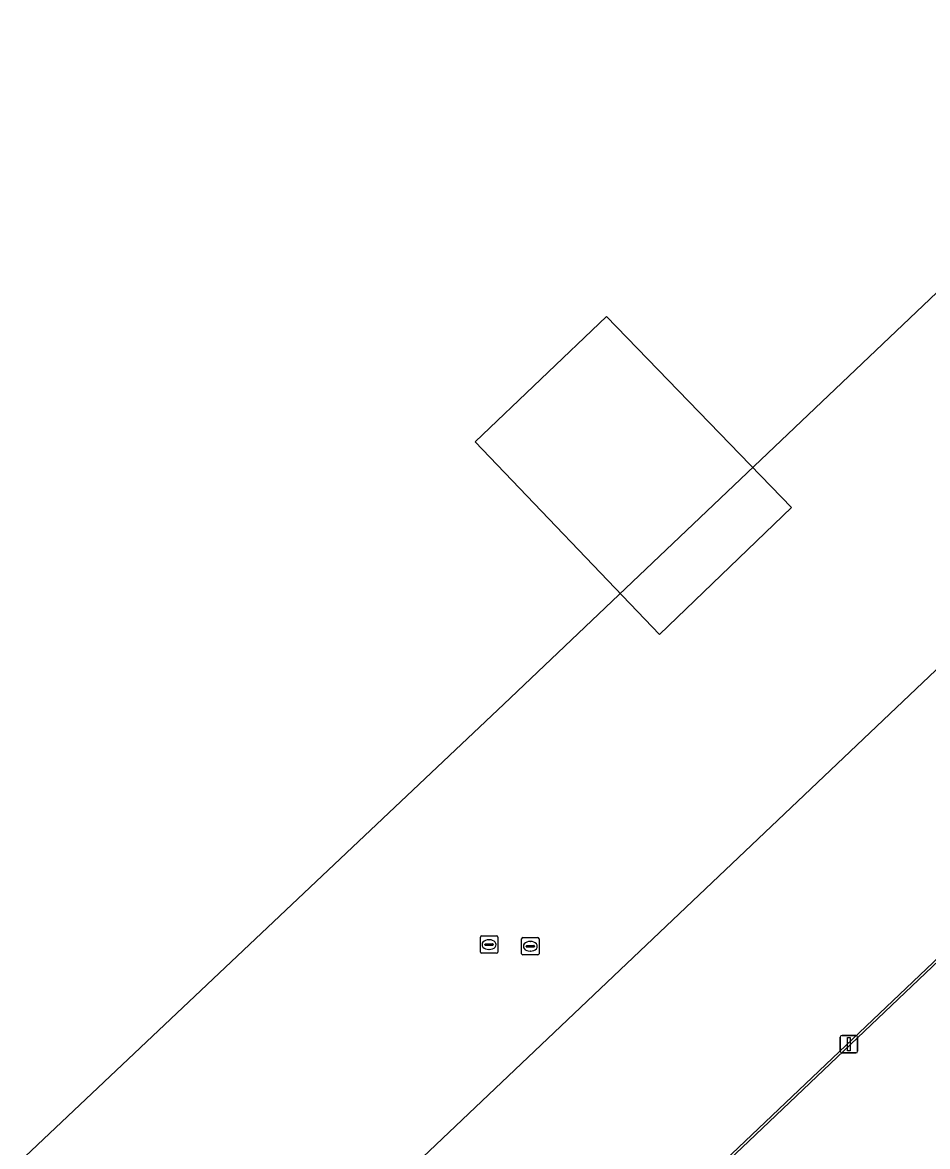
# Model space of a CAD drawing. Extents: x 156141 to 158132, y 385651 to 388333.
# Drawn here: x 156618.4 to 156670.3, y 388090 to 388154.6 of the extents above; entities that cross this region are included whole.
import ezdxf

# ---------------------------------------------------------------- set-up
doc = ezdxf.new("R2010")
doc.units = 0
for name, color, linetype in [('IMGEO_Grasland_agrarisch', 7, 'Continuous'), ('IMGEO_Lichtmast', 7, 'Continuous'), ('IMGEO_Lijnafwatering', 7, 'Continuous'), ('IMGEO_Pand_vergunning_verleend', 7, 'Continuous'), ('IMGEO_Rijbaan_lokaal_gesloten', 7, 'Continuous'), ('IMGEO_Rioolput', 7, 'Continuous'), ('IMGEO_Terreindeel_gesloten', 7, 'Continuous')]:
    doc.layers.add(name, color=color, linetype=linetype)

msp = doc.modelspace()

# ---------------------------------------------------------------- linework, layer by layer
at = {"layer": 'IMGEO_Grasland_agrarisch'}
msp.add_lwpolyline([(156600.051, 388071.963), (156646.005, 388115.411), (156687.199, 388154.591)], dxfattribs=at)
at = {"layer": 'IMGEO_Lichtmast'}
for p, q in [((156665.436, 388096.364), (156666.226, 388096.364)), ((156666.226, 388096.364), (156665.436, 388096.364)), ((156665.336, 388095.464), (156665.336, 388096.264)), ((156665.336, 388096.264), (156665.336, 388095.464)), ((156666.326, 388096.264), (156666.326, 388095.464)), ((156666.326, 388095.464), (156666.326, 388096.264)), ((156666.226, 388095.364), (156665.436, 388095.364)), ((156665.436, 388095.364), (156666.226, 388095.364))]:
    msp.add_line(p, q, dxfattribs=at)
msp.add_lwpolyline([(156665.756, 388096.239), (156665.906, 388096.239), (156665.906, 388095.489), (156665.756, 388095.489), (156665.756, 388096.239)], dxfattribs=at)
for centre, start, end in [((156665.436, 388096.264), 90, 180), ((156665.436, 388096.264), 90, 180), ((156666.226, 388096.264), 0, 90), ((156666.226, 388096.264), 360, 90), ((156665.436, 388095.464), 180, 270), ((156665.436, 388095.464), 180, 270), ((156666.226, 388095.464), 270, 0), ((156666.226, 388095.464), 270, 0)]:
    msp.add_arc(centre, 0.1, start, end, dxfattribs=at)
at = {"layer": 'IMGEO_Lijnafwatering'}
for points in [[(156673.355, 388102.91), (156660.075, 388090.291)], [(156660.075, 388090.291), (156646.796, 388077.672)]]:
    msp.add_lwpolyline(points, dxfattribs=at)
at = {"layer": 'IMGEO_Pand_vergunning_verleend'}
msp.add_lwpolyline([(156651.906, 388137.697), (156662.53, 388126.719), (156654.947, 388119.42), (156644.366, 388130.493)], close=True, dxfattribs=at)
at = {"layer": 'IMGEO_Rijbaan_lokaal_gesloten'}
msp.add_lwpolyline([(156646.532, 388023.876), (156651.463, 388028.623), (156651.226, 388028.872), (156732.524, 388106.093), (156732.988, 388106.533), (156732.962, 388106.561), (156706.487, 388134.255), (156698.079, 388143.248), (156697.941, 388143.396), (156692.7, 388148.628), (156687.199, 388154.591), (156646.005, 388115.411), (156600.051, 388071.963)], dxfattribs=at)
msp.add_lwpolyline([(156606.611, 388039.666), (156598.243, 388048.443), (156691.986, 388137.462), (156700.37, 388128.807)], close=True, dxfattribs=at)
at = {"layer": 'IMGEO_Rioolput'}
for p, q in [((156644.656, 388101.16), (156644.656, 388102.012)), ((156644.731, 388102.086), (156645.583, 388102.086)), ((156644.915, 388101.58), (156644.915, 388101.592)), ((156645.353, 388101.543), (156644.955, 388101.543)), ((156644.958, 388101.629), (156645.356, 388101.629)), ((156645.144, 388101.866), (156645.169, 388101.866)), ((156645.399, 388101.592), (156645.399, 388101.58)), ((156645.657, 388102.012), (156645.657, 388101.16)), ((156647.027, 388101.065), (156647.027, 388101.917)), ((156647.102, 388101.991), (156647.954, 388101.991)), ((156647.286, 388101.485), (156647.286, 388101.497)), ((156647.329, 388101.534), (156647.727, 388101.534)), ((156647.515, 388101.771), (156647.54, 388101.771)), ((156647.77, 388101.497), (156647.77, 388101.485)), ((156648.028, 388101.917), (156648.028, 388101.065)), ((156645.583, 388101.086), (156644.731, 388101.086)), ((156645.167, 388101.306), (156645.142, 388101.306)), ((156647.954, 388100.991), (156647.102, 388100.991)), ((156647.724, 388101.448), (156647.326, 388101.448)), ((156647.538, 388101.211), (156647.513, 388101.211))]:
    msp.add_line(p, q, dxfattribs=at)
for points in [[(156644.656, 388101.16), (156644.656, 388102.012)], [(156644.731, 388102.086), (156645.583, 388102.086)], [(156645.657, 388102.012), (156645.657, 388101.16)], [(156647.027, 388101.065), (156647.027, 388101.917)], [(156647.102, 388101.991), (156647.954, 388101.991)], [(156648.028, 388101.917), (156648.028, 388101.065)], [(156645.583, 388101.086), (156644.731, 388101.086)], [(156647.954, 388100.991), (156647.102, 388100.991)]]:
    msp.add_lwpolyline(points, dxfattribs=at)
for centre, radius, start, end in [((156644.733, 388102.01), 0.0765, 91.55205, 178.44795), ((156644.733, 388102.01), 0.0765, 91.55205, 178.44795), ((156644.955, 388101.589), 0.0403, 85.87752, 175.75265), ((156644.952, 388101.579), 0.0366, 178.93798, 274.71019), ((156645.356, 388101.586), 0.043, 264.86636, 352.45326), ((156645.36, 388101.591), 0.0386, 1.73085, 96.63898), ((156645.581, 388102.01), 0.0765, 1.55205, 88.44795), ((156645.581, 388102.01), 0.0765, 1.55205, 88.44795), ((156647.104, 388101.915), 0.0765, 91.55205, 178.44795), ((156647.104, 388101.915), 0.0765, 91.55205, 178.44795), ((156647.326, 388101.494), 0.0403, 85.87752, 175.75265), ((156647.323, 388101.484), 0.0366, 178.93798, 274.71019), ((156647.727, 388101.491), 0.043, 264.86636, 352.45326), ((156647.731, 388101.496), 0.0386, 1.73085, 96.63898), ((156647.952, 388101.915), 0.0765, 1.55205, 88.44795), ((156647.952, 388101.915), 0.0765, 1.55205, 88.44795), ((156644.733, 388101.162), 0.0765, 181.55205, 268.44795), ((156644.733, 388101.162), 0.0765, 181.55205, 268.44795), ((156645.581, 388101.162), 0.0765, 271.55205, 358.44795), ((156645.581, 388101.162), 0.0765, 271.55205, 358.44795), ((156647.104, 388101.067), 0.0765, 181.55205, 268.44795), ((156647.104, 388101.067), 0.0765, 181.55205, 268.44795), ((156647.952, 388101.067), 0.0765, 271.55205, 358.44795), ((156647.952, 388101.067), 0.0765, 271.55205, 358.44795)]:
    msp.add_arc(centre, radius, start, end, dxfattribs=at)
for centre, major_axis, ratio, start_param, end_param in [((156645.143, 388101.586), (-0.387, 0.002), 0.722429, 4.712389, 7.853982), ((156645.168, 388101.586), (-0.39, 0.002), 0.717154, 1.570796, 4.712389), ((156647.514, 388101.491), (-0.387, 0.002), 0.722429, 4.712389, 7.853982), ((156647.539, 388101.491), (-0.39, 0.002), 0.717154, 1.570796, 4.712389)]:
    msp.add_ellipse(centre, major_axis=major_axis, ratio=ratio, start_param=start_param, end_param=end_param, dxfattribs=at)
at = {"layer": 'IMGEO_Terreindeel_gesloten'}
msp.add_lwpolyline([(156700.37, 388128.807), (156691.986, 388137.462), (156598.243, 388048.443), (156606.611, 388039.666)], close=True, dxfattribs=at)

doc.saveas('drawing.dxf')
